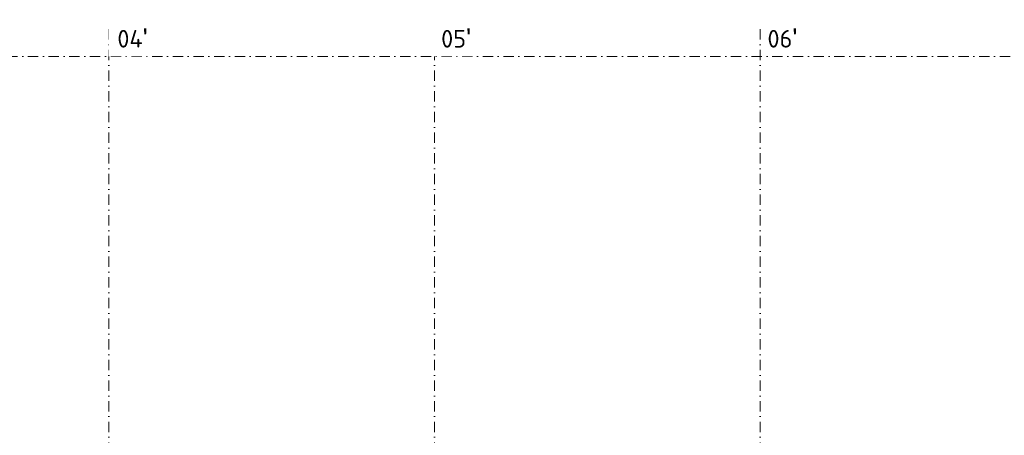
# Model space of a CAD drawing. Header units: millimetres. Extents: x -15830 to 4680139, y -28864 to 2281735.
# Tile 430 of 577: x 252640 to 288934, y 329606 to 344938. Entities that reach past the tile are written whole.
import ezdxf

# ---------------------------------------------------------------- set-up
doc = ezdxf.new("R2010")
doc.units = ezdxf.units.MM
doc.linetypes.add('CENTERX2', pattern=[101.6, 63.5, -12.7, 12.7, -12.7])
doc.linetypes.add('DASHDOT', pattern=[25.4, 12.7, -6.35, 0, -6.35])
doc.layers.add('A99_N_txt-popis-200', color=240, linetype='Continuous', lineweight=5)
doc.layers.add('A99_S_osy', color=1, linetype='CENTERX2', lineweight=5)
doc.styles.add('ad_popis 100', font='isocpeur.ttf', dxfattribs={"height": 200})

msp = doc.modelspace()

# ---------------------------------------------------------------- linework, layer by layer
at = {"layer": 'A99_S_osy', "linetype": 'DASHDOT', "lineweight": 5, "ltscale": 30}
for points in [[(255928.95, 344583.252), (255928.95, 241173.252)], [(267928.95, 344583.252), (267928.95, 241173.252)], [(279928.95, 344583.252), (279928.95, 241173.252)], [(366878.95, 343583.252), (218303.95, 343583.252)]]:
    msp.add_lwpolyline(points, dxfattribs=at)

# ---------------------------------------------------------------- texts
at = {"layer": 'A99_N_txt-popis-200', "color": 1, "lineweight": 0, "insert": (280203.95, 344613.252), "char_height": 650, "attachment_point": 1, "style": 'ad_popis 100'}
msp.add_mtext_dynamic_manual_height_columns("06{\\fArial|b0|i0|c238|p34;\\H1.08333x;'}", width=832.5, gutter_width=1000, heights=[0], dxfattribs=at)

# ---------------------------------------------------------------- next in the draw order: texts
at = {"layer": 'A99_N_txt-popis-200', "color": 1, "lineweight": 0, "char_height": 650, "attachment_point": 1, "style": 'ad_popis 100', "bg_fill": 2}
for s, insert in [("04{\\fArial|b0|i0|c238|p34;\\H1.08333x;'}", (256238.95, 344613.252)), ("05{\\fArial|b0|i0|c238|p34;\\H1.08333x;'}", (268174.1, 344613.252))]:
    msp.add_mtext_dynamic_manual_height_columns(s, width=832.5, gutter_width=1000, heights=[0], dxfattribs=dict(at, insert=insert))

doc.saveas('drawing.dxf')
